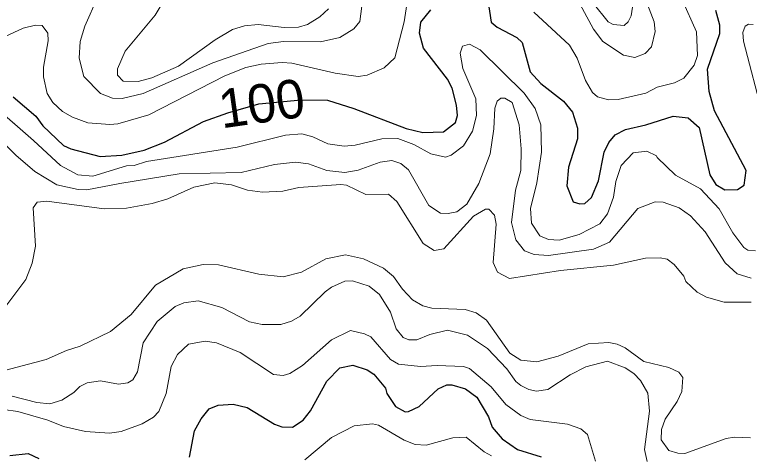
# Model space of a CAD drawing. Extents: x 673.6 to 698.9, y 7012 to 7040.1.
# Drawn here: x 694.353 to 695.876, y 7017.63 to 7018.541 of the extents above; entities that cross this region are included whole.
import ezdxf
from ezdxf.enums import TextEntityAlignment as Align

# ---------------------------------------------------------------- set-up
doc = ezdxf.new("R2010")
doc.units = 0
doc.header["$LTSCALE"] = 0.032
doc.layers.add('1', color=7, linetype='Continuous', lineweight=25)
doc.layers.add('2', color=7, linetype='Continuous', lineweight=13)
doc.layers.add('61', color=7, linetype='Continuous')

msp = doc.modelspace()

# ---------------------------------------------------------------- linework, layer by layer
at = {"layer": '1'}
for points in [[(695.3289, 7018.604), (695.3407, 7018.5258), (695.3534, 7018.5155), (695.3938, 7018.4944), (695.4053, 7018.4839), (695.4215, 7018.4226), (695.444, 7018.3984), (695.4907, 7018.3623), (695.5094, 7018.3393), (695.5195, 7018.3061), (695.5198, 7018.2841), (695.5009, 7018.2252), (695.4977, 7018.1862), (695.5105, 7018.1532), (695.5243, 7018.1493), (695.5352, 7018.15), (695.5488, 7018.1619), (695.5632, 7018.1968), (695.5748, 7018.2565), (695.5846, 7018.2762), (695.598, 7018.2921), (695.6193, 7018.3036), (695.6613, 7018.3129), (695.718, 7018.3307), (695.7491, 7018.3274), (695.772, 7018.3077), (695.7942, 7018.2095), (695.8061, 7018.1892), (695.8248, 7018.178), (695.8515, 7018.1788), (695.8651, 7018.1878), (695.869, 7018.2181), (695.8035, 7018.342), (695.7927, 7018.3821), (695.7894, 7018.4286), (695.8147, 7018.5024), (695.8148, 7018.5198), (695.8066, 7018.5501)], [(694.3502, 7018.3709), (694.3969, 7018.331), (694.4112, 7018.3106), (694.4544, 7018.2698), (694.4692, 7018.2632), (694.5301, 7018.2473), (694.5753, 7018.2502), (694.6217, 7018.2607), (694.664, 7018.2767), (694.7442, 7018.3201), (694.7952, 7018.3377), (694.8593, 7018.3568), (694.947, 7018.3648), (695.0013, 7018.3644), (695.056, 7018.3471), (695.1644, 7018.3052), (695.1989, 7018.2971), (695.2418, 7018.2986), (695.2666, 7018.3178), (695.2707, 7018.3326), (695.2692, 7018.3538), (695.2596, 7018.3891), (695.2505, 7018.4077), (695.2003, 7018.4722), (695.1921, 7018.5029), (695.1951, 7018.5261), (695.2158, 7018.5518)], [(694.7153, 7017.6236), (694.7255, 7017.6781), (694.7396, 7017.703), (694.756, 7017.7238), (694.7746, 7017.7317), (694.8061, 7017.7333), (694.835, 7017.7269), (694.892, 7017.6919), (694.9068, 7017.6864), (694.929, 7017.6856), (694.9509, 7017.7002), (694.9664, 7017.7196), (695.0001, 7017.7811), (695.0272, 7017.809), (695.0539, 7017.8146), (695.0835, 7017.8048), (695.0978, 7017.7956), (695.1218, 7017.7666), (695.1247, 7017.7556), (695.1423, 7017.7288), (695.1624, 7017.7178), (695.1697, 7017.718), (695.1913, 7017.7288), (695.2312, 7017.7654), (695.2489, 7017.7733), (695.2595, 7017.7736), (695.2873, 7017.7653), (695.311, 7017.7481), (695.3349, 7017.707), (695.3428, 7017.6859), (695.3634, 7017.6614), (695.3953, 7017.6395), (695.4442, 7017.6246)], [(694.3431, 7017.6273), (694.3813, 7017.6314), (694.4035, 7017.6205)]]:
    msp.add_lwpolyline(points, dxfattribs=at)
at = {"layer": '2'}
for points in [[(694.5255, 7018.5789), (694.4983, 7018.5178), (694.4887, 7018.486), (694.4869, 7018.4513), (694.4968, 7018.413), (694.5309, 7018.3779), (694.5556, 7018.3686), (694.5761, 7018.3678), (694.6196, 7018.378), (694.7636, 7018.4413), (694.8785, 7018.4816), (694.9106, 7018.4861), (694.9869, 7018.4853), (695.0273, 7018.4942), (695.0562, 7018.5123), (695.0686, 7018.5273), (695.0754, 7018.5811)], [(694.6706, 7018.5849), (694.6446, 7018.5405), (694.5824, 7018.4661), (694.5659, 7018.4294), (694.5659, 7018.4158), (694.5779, 7018.4038), (694.6091, 7018.403), (694.6375, 7018.4103), (694.6925, 7018.4348), (694.769, 7018.4895), (694.8048, 7018.5107), (694.8292, 7018.5182), (694.858, 7018.5214), (694.9119, 7018.5149), (694.9412, 7018.5158), (694.9599, 7018.5213), (694.9859, 7018.5369), (695.0037, 7018.5537)], [(695.0839, 7018.4163), (695.1187, 7018.4312), (695.141, 7018.452), (695.1607, 7018.5267), (695.1657, 7018.5625), (695.1741, 7018.5809)], [(695.511, 7018.5901), (695.5529, 7018.5112), (695.572, 7018.4857), (695.6148, 7018.4578), (695.6383, 7018.4525), (695.6601, 7018.4611), (695.6732, 7018.4751), (695.6808, 7018.5063), (695.6785, 7018.5264), (695.6543, 7018.5902)], [(695.4295, 7018.5466), (695.5033, 7018.4784), (695.5187, 7018.4514), (695.5362, 7018.4047), (695.5506, 7018.3798), (695.5612, 7018.3711), (695.5841, 7018.3645), (695.6042, 7018.3653), (695.6614, 7018.3789), (695.6848, 7018.3914), (695.7206, 7018.4004), (695.7398, 7018.41), (695.7614, 7018.4368), (695.7687, 7018.457), (695.7662, 7018.5057), (695.7366, 7018.5729)], [(695.5523, 7018.5652), (695.583, 7018.5266), (695.5936, 7018.5211), (695.6165, 7018.5191), (695.625, 7018.5264), (695.6307, 7018.5392), (695.6349, 7018.5658)], [(694.2822, 7018.4724), (694.3709, 7018.5135), (694.3965, 7018.5197), (694.4104, 7018.5191), (694.4219, 7018.5033), (694.4228, 7018.4873), (694.413, 7018.4326), (694.413, 7018.4122), (694.4207, 7018.3779), (694.4324, 7018.3594), (694.4524, 7018.3408), (694.4729, 7018.3289), (694.5045, 7018.3174), (694.5502, 7018.3135), (694.5671, 7018.3151), (694.6309, 7018.3338), (694.789, 7018.4145), (694.832, 7018.4318), (694.8637, 7018.4389), (694.9073, 7018.4425), (694.9274, 7018.4409), (695.0175, 7018.4204), (695.0651, 7018.4131), (695.0839, 7018.4163)], [(695.9043, 7018.3299), (695.864, 7018.4865), (695.8626, 7018.5042), (695.8671, 7018.5176), (695.8738, 7018.522), (695.8836, 7018.5214)], [(694.3093, 7018.3523), (694.3919, 7018.2804), (694.4479, 7018.2284), (694.4841, 7018.2095), (694.5152, 7018.2068), (694.5851, 7018.228), (694.6005, 7018.2287), (694.6266, 7018.2371), (694.8144, 7018.2664), (694.9146, 7018.2914), (694.948, 7018.2945), (694.971, 7018.2883), (695.0023, 7018.2735), (695.0362, 7018.2684), (695.0592, 7018.2708), (695.1144, 7018.2839), (695.1473, 7018.2848), (695.1805, 7018.2724), (695.2157, 7018.2525), (695.2458, 7018.2456), (695.2577, 7018.2503), (695.2831, 7018.2693), (695.3021, 7018.2996), (695.3103, 7018.3324), (695.3087, 7018.3666), (695.2819, 7018.4298), (695.2767, 7018.4615), (695.2811, 7018.4763), (695.2958, 7018.4803), (695.3179, 7018.4685), (695.4089, 7018.3784), (695.432, 7018.3469), (695.4434, 7018.3127), (695.4451, 7018.2561), (695.4352, 7018.1924), (695.4222, 7018.1393), (695.4242, 7018.1088), (695.4419, 7018.0826), (695.4596, 7018.0752), (695.4815, 7018.0739), (695.5233, 7018.0857), (695.5662, 7018.1077), (695.5821, 7018.1283), (695.5946, 7018.1632), (695.5989, 7018.1951), (695.6103, 7018.2289), (695.6353, 7018.2551), (695.6633, 7018.2584), (695.6837, 7018.2488), (695.6847, 7018.2449), (695.7227, 7018.2088), (695.7748, 7018.1799), (695.813, 7018.1388), (695.8419, 7018.0886), (695.8644, 7018.0586), (695.8727, 7018.0533), (695.8888, 7018.0514)], [(695.8794, 7017.9947), (695.8509, 7018.0041), (695.8255, 7018.0266), (695.7842, 7018.0911), (695.7537, 7018.124), (695.7307, 7018.1411), (695.6975, 7018.1525), (695.6808, 7018.1531), (695.6447, 7018.1391), (695.5861, 7018.0695), (695.5526, 7018.0549), (695.4593, 7018.0416), (695.43, 7018.044), (695.4098, 7018.0515), (695.3917, 7018.0744), (695.3827, 7018.1102), (695.3909, 7018.1775), (695.4023, 7018.2182), (695.4031, 7018.263), (695.3989, 7018.3129), (695.3842, 7018.3593), (695.3692, 7018.3685), (695.3611, 7018.3684), (695.3535, 7018.3621), (695.3486, 7018.3478), (695.3464, 7018.3045), (695.3385, 7018.253), (695.3152, 7018.1912), (695.29, 7018.1487), (695.2699, 7018.1324), (695.2518, 7018.1287), (695.2357, 7018.1298), (695.2117, 7018.1458), (695.1696, 7018.2193), (695.1536, 7018.2328), (695.1348, 7018.2387), (695.1109, 7018.2357), (695.0651, 7018.219), (695.0371, 7018.2144), (695.0001, 7018.2182), (694.9619, 7018.2321), (694.9349, 7018.2354), (694.8916, 7018.2305), (694.8225, 7018.2141), (694.6939, 7018.211), (694.5708, 7018.191), (694.5028, 7018.178), (694.485, 7018.1788), (694.4406, 7018.1888), (694.3948, 7018.2162), (694.3554, 7018.2502), (694.3091, 7018.2964)], [(695.8794, 7017.9454), (695.824, 7017.9454), (695.7869, 7017.9552), (695.7677, 7017.9659), (695.7444, 7017.9879), (695.7399, 7017.9991), (695.72, 7018.0229), (695.7053, 7018.0342), (695.6913, 7018.0374), (695.6604, 7018.0365), (695.5943, 7018.0218), (695.4845, 7018.0111), (695.3786, 7017.9939), (695.3537, 7018.0073), (695.3452, 7018.0272), (695.3514, 7018.1072), (695.348, 7018.1259), (695.336, 7018.1377), (695.3288, 7018.1381), (695.3038, 7018.1236), (695.2427, 7018.056), (695.2227, 7018.0523), (695.1997, 7018.0668), (695.1451, 7018.1538), (695.128, 7018.1689), (695.0813, 7018.1684), (695.0411, 7018.1877), (695.0293, 7018.1894), (694.9422, 7018.1828), (694.909, 7018.1754), (694.867, 7018.173), (694.8356, 7018.1775), (694.8022, 7018.1887), (694.7679, 7018.1927), (694.7245, 7018.1834), (694.6703, 7018.1596), (694.6378, 7018.1499), (694.5846, 7018.1402), (694.5388, 7018.1385), (694.4199, 7018.1549), (694.3999, 7018.1524), (694.3917, 7018.1405), (694.3966, 7018.0613), (694.3897, 7018.026), (694.376, 7017.9922), (694.3345, 7017.9369)], [(694.2841, 7017.7906), (694.4186, 7017.8265), (694.4603, 7017.845), (694.4891, 7017.8537), (694.5517, 7017.8841), (694.5947, 7017.9192), (694.6451, 7017.9801), (694.7022, 7018.0143), (694.7437, 7018.0235), (694.7759, 7018.0228), (694.8594, 7018.0029), (694.9093, 7017.9979), (694.9479, 7018.0075), (694.998, 7018.0349), (695.0389, 7018.043), (695.0761, 7018.0347), (695.1177, 7018.0154), (695.1383, 7017.9982), (695.1571, 7017.972), (695.1778, 7017.9498), (695.1992, 7017.9372), (695.2177, 7017.9326), (695.2866, 7017.9298)], [(694.3479, 7017.7498), (694.3992, 7017.737), (694.4261, 7017.7342), (694.451, 7017.7418), (694.4755, 7017.7575), (694.488, 7017.7703), (694.5033, 7017.7777), (694.5313, 7017.7818), (694.5684, 7017.7753), (694.5879, 7017.7775), (694.5982, 7017.784), (694.6074, 7017.8008), (694.6193, 7017.8606), (694.6488, 7017.9051), (694.6858, 7017.9363), (694.7035, 7017.9436), (694.7332, 7017.9479), (694.7824, 7017.934), (694.8398, 7017.9045), (694.866, 7017.8989), (694.905, 7017.8986), (694.9269, 7017.9058), (694.9452, 7017.9159), (694.9964, 7017.9667), (695.0101, 7017.9763), (695.0376, 7017.9885), (695.0536, 7017.9897), (695.0881, 7017.9784), (695.1095, 7017.9612), (695.1322, 7017.9244), (695.1439, 7017.8898), (695.1582, 7017.8719), (695.1702, 7017.8672), (695.1867, 7017.8673)], [(695.2866, 7017.9298), (695.3094, 7017.9227), (695.3308, 7017.9075), (695.3791, 7017.8396), (695.402, 7017.8248), (695.4351, 7017.8213)], [(695.5571, 7017.6155), (695.5401, 7017.6703), (695.5263, 7017.6824), (695.499, 7017.6923), (695.4215, 7017.7014), (695.402, 7017.7097), (695.3714, 7017.7331), (695.3405, 7017.7698), (695.2955, 7017.8073), (695.2832, 7017.8119), (695.2291, 7017.8138), (695.1942, 7017.8115), (695.1489, 7017.8165), (695.1318, 7017.8265), (695.0916, 7017.8734), (695.0783, 7017.8797), (695.0491, 7017.8862), (695.0096, 7017.8673), (694.9494, 7017.814), (694.9231, 7017.797), (694.9096, 7017.7932), (694.8899, 7017.7952), (694.8202, 7017.841), (694.7717, 7017.8608), (694.7479, 7017.864), (694.7132, 7017.858), (694.6906, 7017.8365), (694.6777, 7017.8117), (694.6674, 7017.756), (694.6516, 7017.718), (694.6409, 7017.7065), (694.6171, 7017.6924), (694.5737, 7017.6766), (694.5498, 7017.6733), (694.5, 7017.6766), (694.4546, 7017.6869), (694.4216, 7017.7), (694.3599, 7017.7182), (694.33, 7017.7227)], [(695.1867, 7017.8673), (695.2136, 7017.8781), (695.2503, 7017.8871), (695.2915, 7017.8766), (695.3333, 7017.8492), (695.373, 7017.807)], [(695.4351, 7017.8213), (695.4799, 7017.833), (695.5416, 7017.859), (695.5845, 7017.8616), (695.6018, 7017.8582), (695.6188, 7017.8502), (695.6571, 7017.8221), (695.7087, 7017.8095), (695.7294, 7017.8), (695.7383, 7017.7891), (695.7361, 7017.7599), (695.7263, 7017.7394), (695.7013, 7017.7026), (695.694, 7017.6813), (695.6933, 7017.6595), (695.709, 7017.6372), (695.7274, 7017.6316), (695.7425, 7017.6309), (695.828, 7017.6626), (695.8453, 7017.6652), (695.8783, 7017.6636)], [(695.373, 7017.807), (695.3919, 7017.7808), (695.4019, 7017.772), (695.4185, 7017.7639), (695.4347, 7017.7605), (695.4583, 7017.7639), (695.5045, 7017.7947), (695.5368, 7017.8113), (695.582, 7017.8227), (695.6183, 7017.8086), (695.6363, 7017.797), (695.6503, 7017.7826), (695.6652, 7017.7566), (695.6686, 7017.7191), (695.6588, 7017.6398), (695.6644, 7017.6146)], [(694.9544, 7017.6183), (695.0098, 7017.6645), (695.0568, 7017.6888), (695.095, 7017.693), (695.1072, 7017.6903), (695.1604, 7017.6587), (695.1833, 7017.6501), (695.2058, 7017.6488), (695.261, 7017.6635), (695.2886, 7017.6651), (695.3264, 7017.6348), (695.3415, 7017.6262)]]:
    msp.add_lwpolyline(points, dxfattribs=at)

# ---------------------------------------------------------------- texts
at = {"layer": '61'}
msp.add_text('100', height=0.08, rotation=8.088, dxfattribs=at).set_placement((694.8705, 7018.318), align=Align.CENTER)

doc.saveas('drawing.dxf')
